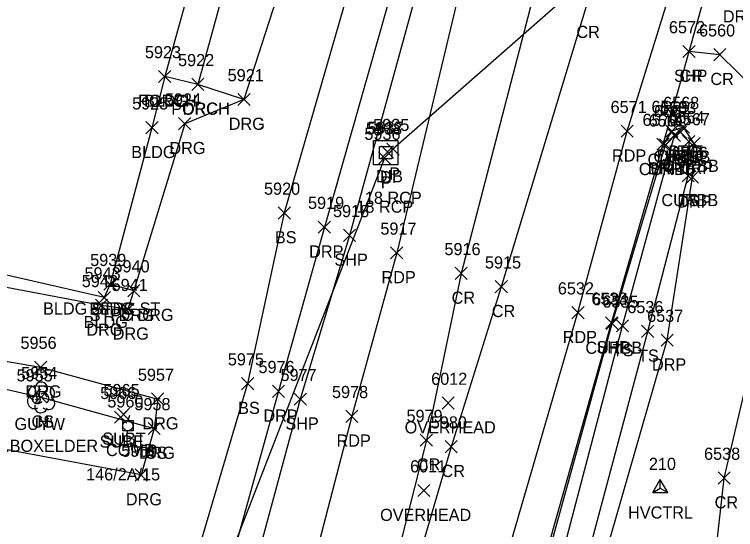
# Model space of a CAD drawing. Extents: x 1443912 to 1445411, y 621446 to 623693.
# Drawn here: x 1444563.4 to 1444682.3, y 622164 to 622248.9 of the extents above; entities that cross this region are included whole.
import ezdxf

# ---------------------------------------------------------------- set-up
doc = ezdxf.new("R2010")
doc.units = 0
for name, color, linetype in [('C_A', 7, 'Continuous'), ('C_I', 7, 'Continuous'), ('CPSM', 7, 'Continuous'), ('D_A', 7, 'Continuous'), ('D_C', 7, 'Continuous'), ('D_I', 7, 'Continuous'), ('D_TIC', 7, 'Continuous'), ('DCP', 7, 'Continuous'), ('DS', 7, 'Continuous'), ('L_A', 7, 'Continuous'), ('L_C', 7, 'Continuous'), ('L_I', 7, 'Continuous'), ('L_TIC', 7, 'Continuous'), ('LBC', 7, 'Continuous'), ('LBF', 7, 'Continuous'), ('LELB', 7, 'Continuous'), ('LTD', 7, 'Continuous'), ('P_A', 7, 'Continuous'), ('P_I', 7, 'Continuous'), ('P_TIC', 7, 'Continuous'), ('PET', 7, 'Continuous'), ('PRC', 7, 'Continuous'), ('PSP', 7, 'Continuous'), ('R_A', 7, 'Continuous'), ('R_I', 7, 'Continuous'), ('R_TIC', 7, 'Continuous'), ('RC', 7, 'Continuous'), ('RDG', 7, 'Continuous'), ('RDP', 7, 'Continuous'), ('U_A', 7, 'Continuous'), ('U_C', 7, 'Continuous'), ('U_I', 7, 'Continuous'), ('U_TIC', 7, 'Continuous'), ('UP', 7, 'Continuous'), ('UPGW', 7, 'Continuous')]:
    doc.layers.add(name, color=color, linetype=linetype)

msp = doc.modelspace()

# ---------------------------------------------------------------- linework, layer by layer
at = {"layer": 'CPSM'}
for p, q in [((1444668.6, 622170.11), (1444669.85, 622172.28)), ((1444671.1, 622170.11), (1444669.85, 622172.28)), ((1444669.85, 622170.83), (1444669.85, 622172.28)), ((1444668.6, 622170.11), (1444669.85, 622170.83)), ((1444668.6, 622170.11), (1444671.1, 622170.11)), ((1444669.85, 622170.83), (1444669.85, 622170.83)), ((1444669.85, 622170.83), (1444671.1, 622170.11))]:
    msp.add_line(p, q, dxfattribs=at)
at = {"layer": 'D_TIC'}
for points in [[(1444623.89, 622225.21), (1444625.89, 622227.21)], [(1444625.89, 622225.21), (1444623.89, 622227.21)], [(1444624.81, 622225.66), (1444626.81, 622227.66)], [(1444626.81, 622225.66), (1444624.81, 622227.66)], [(1444623.41, 622224.2), (1444625.41, 622226.2)], [(1444625.41, 622224.2), (1444623.41, 622226.2)]]:
    msp.add_lwpolyline(points, dxfattribs=at)
at = {"layer": 'DCP'}
for points in [[(1444682.23, 622276.27), (1444625.81, 622226.66)], [(1444624.41, 622225.2), (1444524.25, 621967.42)]]:
    msp.add_lwpolyline(points, dxfattribs=at)
at = {"layer": 'DS'}
for p, q in [((1444622.61, 622228.08), (1444626.61, 622228.08)), ((1444622.61, 622224.08), (1444622.61, 622228.08)), ((1444623.61, 622225.08), (1444623.61, 622227.08)), ((1444623.61, 622227.08), (1444625.61, 622227.08)), ((1444625.61, 622227.08), (1444625.61, 622225.08)), ((1444626.61, 622228.08), (1444626.61, 622224.08)), ((1444624.61, 622226.08), (1444624.61, 622226.08)), ((1444624.61, 622226.08), (1444624.61, 622226.08)), ((1444625.61, 622225.08), (1444623.61, 622225.08)), ((1444626.61, 622224.08), (1444622.61, 622224.08))]:
    msp.add_line(p, q, dxfattribs=at)
at = {"layer": 'L_TIC'}
for points in [[(1444587.2, 622237.64), (1444589.2, 622239.64)], [(1444589.2, 622237.64), (1444587.2, 622239.64)], [(1444587.2, 622237.64), (1444589.2, 622239.64)], [(1444589.2, 622237.64), (1444587.2, 622239.64)], [(1444592.66, 622236.34), (1444594.66, 622238.34)], [(1444594.66, 622236.34), (1444592.66, 622238.34)], [(1444585.1, 622229.2), (1444587.1, 622231.2)], [(1444587.1, 622229.2), (1444585.1, 622231.2)], [(1444671.17, 622227.94), (1444673.17, 622229.94)], [(1444673.17, 622227.94), (1444671.17, 622229.94)], [(1444673.44, 622221.28), (1444675.44, 622223.28)], [(1444675.44, 622221.28), (1444673.44, 622223.28)], [(1444606.9, 622215.16), (1444608.9, 622217.16)], [(1444608.9, 622215.16), (1444606.9, 622217.16)], [(1444578.19, 622203.42), (1444580.19, 622205.42)], [(1444580.19, 622203.42), (1444578.19, 622205.42)], [(1444578.19, 622203.42), (1444580.19, 622205.42)], [(1444580.19, 622203.42), (1444578.19, 622205.42)], [(1444582.11, 622202.37), (1444584.11, 622204.37)], [(1444584.11, 622202.37), (1444582.11, 622204.37)], [(1444577.25, 622201.21), (1444579.25, 622203.21)], [(1444579.25, 622201.21), (1444577.25, 622203.21)], [(1444662.61, 622196.56), (1444664.61, 622198.56)], [(1444664.61, 622196.56), (1444662.61, 622198.56)], [(1444666.77, 622195.66), (1444668.77, 622197.66)], [(1444668.77, 622195.66), (1444666.77, 622197.66)], [(1444600.86, 622187.05), (1444602.86, 622189.05)], [(1444602.86, 622187.05), (1444600.86, 622189.05)], [(1444566.81, 622184.81), (1444568.81, 622186.81)], [(1444568.81, 622184.81), (1444566.81, 622186.81)], [(1444585.47, 622179.67), (1444587.47, 622181.67)], [(1444587.47, 622179.67), (1444585.47, 622181.67)]]:
    msp.add_lwpolyline(points, dxfattribs=at)
at = {"layer": 'LBC'}
msp.add_lwpolyline([(1444571.24, 622288.34), (1444587.96, 622283.89), (1444599.82, 622280.42), (1444588.2, 622238.64), (1444586.1, 622230.2), (1444579.19, 622204.42), (1444578.25, 622202.21), (1444553.22, 622207.94), (1444553.42, 622209.24), (1444530.69, 622215.06)], dxfattribs=at)
at = {"layer": 'LBF'}
for points in [[(1444587.96, 622283.89), (1444589.57, 622289.56), (1444606.88, 622284.81), (1444602.02, 622267.86), (1444593.66, 622237.34), (1444588.2, 622238.64)], [(1444579.19, 622204.42), (1444583.11, 622203.37)]]:
    msp.add_lwpolyline(points, dxfattribs=at)
at = {"layer": 'LELB'}
for points in [[(1444632.65, 622301.98), (1444621.14, 622262.03), (1444607.9, 622216.16), (1444601.86, 622188.05), (1444585.99, 622134.3), (1444576.44, 622101.07), (1444565.66, 622076.68), (1444562.93, 622059.13), (1444545.54, 622046.15), (1444545.6, 622027.09), (1444542.78, 622003.02), (1444539.57, 621991.69), (1444533.95, 621966.13), (1444520.51, 621915.8), (1444501.3, 621868.27), (1444484.56, 621807.34), (1444475.47, 621756.73), (1444466.25, 621719.25), (1444448.38, 621716.17)], [(1444645.72, 622131.56), (1444651.91, 622153.05), (1444663.61, 622197.56), (1444672.17, 622228.94)], [(1444649.65, 622129.49), (1444655.99, 622152.39), (1444667.77, 622196.66), (1444674.44, 622222.28)], [(1444531.14, 622194.15), (1444567.81, 622185.81), (1444586.47, 622180.67)]]:
    msp.add_lwpolyline(points, dxfattribs=at)
at = {"layer": 'LTD'}
msp.add_line((1444567.81, 622185.81), (1444567.81, 622185.81), dxfattribs=at)
msp.add_line((1444567.81, 622185.81), (1444567.81, 622185.81), dxfattribs=at)
msp.add_arc((1444567.86, 622187.24), 1.05, 335.5272, 180.9563, dxfattribs=at)
for centre, major_axis, ratio, start_param, end_param in [((1444567.02, 622186.47), (1.21, -0.51), 0.895232, 1.570796, 4.712389), ((1444567.6, 622186.26), (-0.208, -0.792), 0.645439, 3.141593, 6.283185), ((1444568.85, 622186.39), (-1.14, -0.48), 0.949671, 1.570796, 4.712389), ((1444566.73, 622185.1), (0.58, -1.04), 0.959034, 3.141593, 6.283185), ((1444568.31, 622185.64), (-0.5, 0.667), 0.989748, 3.141593, 6.283185), ((1444568.81, 622184.97), (-1.09, 0.79), 0.841452, 1.570796, 4.712389), ((1444567.81, 622184.31), (0.26, 1.06), 0.942809, 1.570796, 4.712389), ((1444567.35, 622185.06), (-0.625, -0.083), 0.423636, 0, 3.141593)]:
    msp.add_ellipse(centre, major_axis=major_axis, ratio=ratio, start_param=start_param, end_param=end_param, dxfattribs=at)
at = {"layer": 'P_TIC'}
for points in [[(1444673.58, 622241.76), (1444675.58, 622243.76)], [(1444675.58, 622241.76), (1444673.58, 622243.76)], [(1444673.58, 622241.76), (1444675.58, 622243.76)], [(1444675.58, 622241.76), (1444673.58, 622243.76)], [(1444678.67, 622241.23), (1444680.67, 622243.23)], [(1444680.67, 622241.23), (1444678.67, 622243.23)], [(1444663.4, 622228.62), (1444665.4, 622230.62)], [(1444665.4, 622228.62), (1444663.4, 622230.62)], [(1444669.3, 622226.5), (1444671.3, 622228.5)], [(1444671.3, 622226.5), (1444669.3, 622228.5)], [(1444617.63, 622211.47), (1444619.63, 622213.47)], [(1444619.63, 622211.47), (1444617.63, 622213.47)], [(1444625.42, 622208.58), (1444627.42, 622210.58)], [(1444627.42, 622208.58), (1444625.42, 622210.58)], [(1444636.04, 622205.21), (1444638.04, 622207.21)], [(1444638.04, 622205.21), (1444636.04, 622207.21)], [(1444642.66, 622203.01), (1444644.66, 622205.01)], [(1444644.66, 622203.01), (1444642.66, 622205.01)], [(1444655.28, 622198.74), (1444657.28, 622200.74)], [(1444657.28, 622198.74), (1444655.28, 622200.74)], [(1444660.8, 622197.05), (1444662.8, 622199.05)], [(1444662.8, 622197.05), (1444660.8, 622199.05)], [(1444609.54, 622184.48), (1444611.54, 622186.48)], [(1444611.54, 622184.48), (1444609.54, 622186.48)], [(1444618.02, 622181.67), (1444620.02, 622183.67)], [(1444620.02, 622181.67), (1444618.02, 622183.67)], [(1444630.31, 622177.74), (1444632.31, 622179.74)], [(1444632.31, 622177.74), (1444630.31, 622179.74)], [(1444634.38, 622176.66), (1444636.38, 622178.66)], [(1444636.38, 622176.66), (1444634.38, 622178.66)], [(1444679.37, 622171.5), (1444681.37, 622173.5)], [(1444681.37, 622171.5), (1444679.37, 622173.5)]]:
    msp.add_lwpolyline(points, dxfattribs=at)
at = {"layer": 'PET'}
for points in [[(1444623.48, 622089.5), (1444632.2, 622118.09), (1444643.37, 622155.41), (1444656.28, 622199.74), (1444664.4, 622229.62), (1444679.43, 622278.16), (1444690.09, 622315.58), (1444698.44, 622345.72), (1444710.36, 622388.15), (1444723.31, 622433.67), (1444734.7, 622474.11), (1444754.07, 622543.94), (1444762.27, 622574.66), (1444773.16, 622611.58)], [(1444707.78, 622511.05), (1444700.03, 622482.58), (1444691.73, 622453.67), (1444679.73, 622411.23), (1444667.69, 622368.84), (1444653.08, 622317.67), (1444637.74, 622256.92), (1444626.42, 622209.58), (1444619.02, 622182.67), (1444605.37, 622130.08), (1444589.4, 622078.61), (1444578.44, 622026.86), (1444565.52, 621990.05), (1444556.87, 621958.17), (1444542.16, 621907.74), (1444529.8, 621863.07), (1444511.99, 621799.88), (1444498.16, 621751.76), (1444483.13, 621697.3), (1444470.84, 621653.16), (1444463.41, 621627.34), (1444449.07, 621575.52), (1444430.26, 621508.83), (1444421.17, 621471.46)]]:
    msp.add_lwpolyline(points, dxfattribs=at)
at = {"layer": 'PRC'}
for points in [[(1444864.1, 623005.34), (1444851.39, 622950.16), (1444837.25, 622893.61), (1444822.84, 622838.02), (1444810.34, 622792.94), (1444799.32, 622750.35), (1444788.05, 622712.65), (1444779.51, 622680.27), (1444771.55, 622651.63), (1444762.01, 622615.65), (1444752.75, 622584.12), (1444739.92, 622538.84), (1444733.6, 622516.91), (1444722.13, 622475.76), (1444713.59, 622446.41), (1444702.09, 622404.55), (1444689.87, 622361.08), (1444676.17, 622311.92), (1444657.59, 622249.98), (1444643.66, 622204.01), (1444635.38, 622177.66), (1444620.59, 622126.88), (1444604.97, 622075.74)], [(1444846.73, 622950.74), (1444829.37, 622896.11), (1444814.12, 622840.53), (1444801.7, 622795.63), (1444790.08, 622753.54), (1444778.65, 622716.11), (1444769.12, 622683.18), (1444760.94, 622654.81), (1444750.77, 622619.03), (1444741.67, 622586.01), (1444729.73, 622541.23), (1444723.42, 622520.39), (1444711.77, 622478.97), (1444703.65, 622449.63), (1444691.66, 622407.43), (1444679.51, 622365.85), (1444664.93, 622313.64), (1444649.43, 622253.98), (1444637.04, 622206.21), (1444631.31, 622178.74), (1444618.32, 622127.38), (1444604.97, 622075.74)], [(1444639.3, 622115.36), (1444651.52, 622117.06), (1444666.57, 622126.91), (1444676.18, 622135.08), (1444680.37, 622172.5), (1444685.61, 622194.64), (1444691.67, 622219.85), (1444685.46, 622236.51), (1444679.67, 622242.23), (1444674.58, 622242.76)]]:
    msp.add_lwpolyline(points, dxfattribs=at)
at = {"layer": 'PSP'}
for points in [[(1444628.13, 622076.36), (1444639.3, 622115.36), (1444644.89, 622137.62), (1444649.21, 622153.55), (1444661.8, 622198.05), (1444670.3, 622227.5), (1444674.58, 622242.76), (1444679.89, 622261.63), (1444684.08, 622277.6), (1444693.94, 622313.61), (1444703.2, 622344.72), (1444709.19, 622365.83), (1444714.84, 622387.4), (1444727.7, 622432.5), (1444737.82, 622469.76), (1444738.76, 622472.58), (1444739.4, 622474.95), (1444744.7, 622495.27), (1444757.04, 622537.24), (1444773.11, 622588.76)], [(1444708.02, 622525.06), (1444703.26, 622510.63), (1444694.99, 622483.8), (1444687.65, 622455.43), (1444679.42, 622427.15), (1444669.36, 622395.79), (1444665.29, 622376.89), (1444648.73, 622318.09), (1444646.34, 622310.05), (1444631.38, 622258.8), (1444618.63, 622212.47), (1444610.54, 622185.48), (1444596.17, 622132.46), (1444585.6, 622096.58)]]:
    msp.add_lwpolyline(points, dxfattribs=at)
at = {"layer": 'R_TIC'}
for points in [[(1444592.66, 622236.34), (1444594.66, 622238.34)], [(1444594.66, 622236.34), (1444592.66, 622238.34)], [(1444600.26, 622233.85), (1444602.26, 622235.85)], [(1444602.26, 622233.85), (1444600.26, 622235.85)], [(1444600.26, 622233.85), (1444602.26, 622235.85)], [(1444602.26, 622233.85), (1444600.26, 622235.85)], [(1444590.49, 622229.86), (1444592.49, 622231.86)], [(1444592.49, 622229.86), (1444590.49, 622231.86)], [(1444670.75, 622228.63), (1444672.75, 622230.63)], [(1444672.75, 622228.63), (1444670.75, 622230.63)], [(1444672.66, 622229.29), (1444674.66, 622231.29)], [(1444674.66, 622229.29), (1444672.66, 622231.29)], [(1444671.17, 622227.94), (1444673.17, 622229.94)], [(1444673.17, 622227.94), (1444671.17, 622229.94)], [(1444672.15, 622228.46), (1444674.15, 622230.46)], [(1444674.15, 622228.46), (1444672.15, 622230.46)], [(1444669.3, 622226.5), (1444671.3, 622228.5)], [(1444671.3, 622226.5), (1444669.3, 622228.5)], [(1444669.73, 622226.39), (1444671.73, 622228.39)], [(1444671.73, 622226.39), (1444669.73, 622228.39)], [(1444673.54, 622226.93), (1444675.54, 622228.93)], [(1444675.54, 622226.93), (1444673.54, 622228.93)], [(1444674.41, 622226.6), (1444676.41, 622228.6)], [(1444676.41, 622226.6), (1444674.41, 622228.6)], [(1444673.44, 622221.28), (1444675.44, 622223.28)], [(1444675.44, 622221.28), (1444673.44, 622223.28)], [(1444674.15, 622221.05), (1444676.15, 622223.05)], [(1444676.15, 622221.05), (1444674.15, 622223.05)], [(1444613.51, 622212.82), (1444615.51, 622214.82)], [(1444615.51, 622212.82), (1444613.51, 622214.82)], [(1444582.11, 622202.37), (1444584.11, 622204.37)], [(1444584.11, 622202.37), (1444582.11, 622204.37)], [(1444576.8, 622199.94), (1444578.8, 622201.94)], [(1444578.8, 622199.94), (1444576.8, 622201.94)], [(1444581.15, 622199.3), (1444583.15, 622201.3)], [(1444583.15, 622199.3), (1444581.15, 622201.3)], [(1444660.93, 622196.96), (1444662.93, 622198.96)], [(1444662.93, 622196.96), (1444660.93, 622198.96)], [(1444669.99, 622194.21), (1444671.99, 622196.21)], [(1444671.99, 622194.21), (1444669.99, 622196.21)], [(1444566.76, 622189.77), (1444568.76, 622191.77)], [(1444568.76, 622189.77), (1444566.76, 622191.77)], [(1444605.96, 622185.79), (1444607.96, 622187.79)], [(1444607.96, 622185.79), (1444605.96, 622187.79)], [(1444586.04, 622184.51), (1444588.04, 622186.51)], [(1444588.04, 622184.51), (1444586.04, 622186.51)], [(1444585.47, 622179.67), (1444587.47, 622181.67)], [(1444587.47, 622179.67), (1444585.47, 622181.67)], [(1444583.31, 622172), (1444585.31, 622174)], [(1444585.31, 622172), (1444583.31, 622174)]]:
    msp.add_lwpolyline(points, dxfattribs=at)
at = {"layer": 'RC'}
msp.add_lwpolyline([(1444649.62, 622153.37), (1444661.93, 622197.96), (1444670.73, 622227.39), (1444672.17, 622228.94), (1444673.15, 622229.46), (1444674.54, 622227.93), (1444674.44, 622222.28)], dxfattribs=at)
at = {"layer": 'RDG'}
for points in [[(1444601.26, 622234.85), (1444591.49, 622230.86), (1444583.11, 622203.37), (1444582.15, 622200.3), (1444577.8, 622200.94), (1444529.6, 622210.01)], [(1444530.04, 622197.23), (1444567.76, 622190.77), (1444587.04, 622185.51), (1444586.47, 622180.67), (1444584.31, 622173), (1444559.56, 622177.62)]]:
    msp.add_lwpolyline(points, dxfattribs=at)
at = {"layer": 'RDP'}
for points in [[(1444646.34, 622310.05), (1444642.98, 622305.96), (1444639.24, 622301.34), (1444627.65, 622260.04), (1444614.51, 622213.82), (1444606.96, 622186.79), (1444591.94, 622132.84), (1444574.55, 622074.53), (1444576.22, 622067.8)], [(1444602.02, 622267.86), (1444611.31, 622265.96), (1444601.26, 622234.85), (1444593.66, 622237.34)], [(1444644.89, 622137.62), (1444645.72, 622131.56), (1444649.65, 622129.49), (1444653.05, 622131.18), (1444658.46, 622151.74), (1444670.99, 622195.21), (1444675.15, 622222.05), (1444675.41, 622227.6), (1444673.66, 622230.29), (1444671.75, 622229.63), (1444670.3, 622227.5)]]:
    msp.add_lwpolyline(points, dxfattribs=at)
at = {"layer": 'U_TIC'}
for points in [[(1444633.91, 622183.85), (1444635.91, 622185.85)], [(1444635.91, 622183.85), (1444633.91, 622185.85)], [(1444579.94, 622181.51), (1444581.94, 622183.51)], [(1444581.94, 622181.51), (1444579.94, 622183.51)], [(1444580.42, 622181.99), (1444582.42, 622183.99)], [(1444582.42, 622181.99), (1444580.42, 622183.99)], [(1444629.88, 622169.43), (1444631.88, 622171.43)], [(1444631.88, 622169.43), (1444629.88, 622171.43)]]:
    msp.add_lwpolyline(points, dxfattribs=at)
at = {"layer": 'UP'}
for p, q in [((1444581.31, 622180.28), (1444581.31, 622181.95)), ((1444581.31, 622181.95), (1444582.98, 622181.95)), ((1444582.39, 622182.78), (1444582.14, 622181.95)), ((1444582.98, 622181.95), (1444582.98, 622180.28)), ((1444582.14, 622181.11), (1444582.14, 622181.11)), ((1444582.98, 622180.28), (1444581.31, 622180.28)), ((1444581.89, 622179.45), (1444582.14, 622180.28))]:
    msp.add_line(p, q, dxfattribs=at)
msp.add_circle((1444582.14, 622181.11), 0.833, dxfattribs=at)
at = {"layer": 'UPGW'}
for radius in [0.625, 0.0833]:
    msp.add_circle((1444567.06, 622185.41), radius, dxfattribs=at)

# ---------------------------------------------------------------- texts
at = {"layer": 'C_A'}
msp.add_text('HVCTRL', height=2, dxfattribs=at).set_placement((1444664.54, 622165.83))
at = {"layer": 'C_I'}
msp.add_text('210', height=2, dxfattribs=at).set_placement((1444667.97, 622173.83))
at = {"layer": 'D_A'}
for s, p in [('P', (1444625.19, 622221.66)), ('DIB', (1444622.99, 622221.21)), ('DI', (1444623.67, 622221.08)), ('P', (1444623.79, 622220.2))]:
    msp.add_text(s, height=2, dxfattribs=at).set_placement(p)
at = {"layer": 'D_C'}
for p in [(1444621.18, 622217.66), (1444619.78, 622216.2)]:
    msp.add_text('18 RCP', height=2, dxfattribs=at).set_placement(p)
at = {"layer": 'D_I'}
for s, p in [('5938', (1444621.35, 622229.08)), ('5937', (1444621.63, 622229.21)), ('5935', (1444622.55, 622229.66)), ('5936', (1444621.1, 622228.2))]:
    msp.add_text(s, height=2, dxfattribs=at).set_placement(p)
at = {"layer": 'L_A'}
for s, p in [('PORCH', (1444583.82, 622233.64)), ('BLDG', (1444584.79, 622233.64)), ('PORCH', (1444589.28, 622232.34)), ('BLDG', (1444582.69, 622225.2)), ('TS', (1444670.58, 622223.94)), ('TS', (1444672.85, 622217.28)), ('BS', (1444606.35, 622211.16)), ('BLDG STPC ST', (1444568.16, 622199.42)), ('BLDG', (1444575.78, 622199.42)), ('STPC DRG', (1444575.84, 622198.37)), ('BLDG', (1444574.84, 622197.21)), ('TS', (1444662.02, 622192.56)), ('TS', (1444666.18, 622191.66)), ('BS', (1444600.3, 622183.05)), ('CS', (1444566.25, 622180.81)), ('H', (1444567.24, 622180.81)), ('CS', (1444584.92, 622175.67))]:
    msp.add_text(s, height=2, dxfattribs=at).set_placement(p)
at = {"layer": 'L_C'}
msp.add_text('2- M.BOXELDER', height=2, dxfattribs=at).set_placement((1444556.57, 622176.81))
at = {"layer": 'L_I'}
for s, p in [('5923', (1444584.94, 622241.64)), ('5923', (1444584.94, 622241.64)), ('5922', (1444590.4, 622240.34)), ('5925', (1444582.84, 622233.2)), ('6562', (1444668.81, 622231.94)), ('6565', (1444671.09, 622225.28)), ('5920', (1444604.56, 622219.16)), ('5939', (1444575.92, 622207.42)), ('5939', (1444575.92, 622207.42)), ('5940', (1444579.76, 622206.37)), ('5943', (1444574.99, 622205.21)), ('6535', (1444660.3, 622200.56)), ('6536', (1444664.41, 622199.66)), ('5975', (1444598.6, 622191.05)), ('5954', (1444564.55, 622188.81)), ('5954', (1444564.55, 622188.81)), ('5958', (1444583.21, 622183.67))]:
    msp.add_text(s, height=2, dxfattribs=at).set_placement(p)
at = {"layer": 'P_A'}
for s, p in [('CR', (1444656.03, 622244.98)), ('SHP', (1444672.11, 622237.76)), ('CR', (1444673.01, 622237.76)), ('CR', (1444678.1, 622237.23)), ('RDP', (1444661.89, 622224.62)), ('SHP', (1444667.84, 622222.5)), ('SHP', (1444616.16, 622207.47)), ('RDP', (1444623.91, 622204.58)), ('CR', (1444635.47, 622201.21)), ('CR', (1444642.09, 622199.01)), ('RDP', (1444653.77, 622194.74)), ('SHP', (1444659.33, 622193.05)), ('SHP', (1444608.08, 622180.48)), ('RDP', (1444616.51, 622177.67)), ('CR', (1444629.74, 622173.74)), ('CR', (1444633.82, 622172.66)), ('CR', (1444678.8, 622167.5))]:
    msp.add_text(s, height=2, dxfattribs=at).set_placement(p)
at = {"layer": 'P_I'}
for s, p in [('6572', (1444671.27, 622245.76)), ('6572', (1444671.27, 622245.76)), ('6560', (1444676.23, 622245.23)), ('6571', (1444661.66, 622232.62)), ('6570', (1444666.91, 622230.5)), ('5918', (1444615.93, 622215.47)), ('5917', (1444623.73, 622212.58)), ('5916', (1444634.29, 622209.21)), ('5915', (1444640.96, 622207.01)), ('6532', (1444652.97, 622202.74)), ('6533', (1444658.49, 622201.05)), ('5977', (1444607.28, 622188.48)), ('5978', (1444615.76, 622185.67)), ('5979', (1444628.04, 622181.74)), ('5980', (1444632.04, 622180.66)), ('6538', (1444677.06, 622175.5))]:
    msp.add_text(s, height=2, dxfattribs=at).set_placement(p)
at = {"layer": 'R_A'}
for s, p in [('DRP', (1444680.16, 622247.54)), ('DRC', (1444591.14, 622232.34)), ('DRC', (1444598.75, 622229.85)), ('DRG', (1444598.75, 622229.85)), ('DRG', (1444588.98, 622225.86)), ('DRP', (1444671.15, 622225.29)), ('CURBB', (1444667.75, 622223.94)), ('CURBB', (1444668.73, 622224.46)), ('DRP', (1444669.24, 622224.63)), ('CURBB', (1444670.13, 622222.93)), ('CURBB', (1444666.31, 622222.39)), ('DRP', (1444667.79, 622222.5)), ('DRP', (1444672.9, 622222.6)), ('CURBB', (1444670.03, 622217.28)), ('DRP', (1444672.64, 622217.05)), ('DRP', (1444612, 622208.82)), ('DRG', (1444580.6, 622198.37)), ('DRG', (1444575.29, 622195.94)), ('DRG', (1444579.64, 622195.3)), ('CURBB', (1444657.51, 622192.96)), ('DRP', (1444668.48, 622190.21)), ('DRG', (1444565.25, 622185.77)), ('DRP', (1444604.45, 622181.79)), ('DRG', (1444584.53, 622180.51)), ('DRG', (1444583.96, 622175.67)), ('DRG', (1444581.8, 622168))]:
    msp.add_text(s, height=2, dxfattribs=at).set_placement(p)
at = {"layer": 'R_I'}
for s, p in [('5922', (1444590.4, 622240.34)), ('5921', (1444598.57, 622237.85)), ('5921', (1444598.57, 622237.85)), ('5924', (1444588.23, 622233.86)), ('6569', (1444668.39, 622232.63)), ('6563', (1444669.8, 622232.46)), ('6568', (1444670.31, 622233.29)), ('6562', (1444668.81, 622231.94)), ('6564', (1444671.19, 622230.93)), ('6570', (1444666.91, 622230.5)), ('6561', (1444667.94, 622230.39)), ('6567', (1444672.06, 622230.6)), ('6565', (1444671.09, 622225.28)), ('6566', (1444671.74, 622225.05)), ('5919', (1444611.81, 622216.82)), ('5940', (1444579.76, 622206.37)), ('5942', (1444574.54, 622203.94)), ('5941', (1444579.46, 622203.3)), ('6534', (1444658.63, 622200.96)), ('6537', (1444667.68, 622198.21)), ('5956', (1444564.44, 622193.77)), ('5976', (1444603.65, 622189.79)), ('5957', (1444583.78, 622188.51)), ('5958', (1444583.21, 622183.67)), ('5959', (1444581.04, 622176))]:
    msp.add_text(s, height=2, dxfattribs=at).set_placement(p)
at = {"layer": 'U_A'}
for s, p in [('GUYW', (1444563.45, 622180.41)), ('OVERHEAD', (1444627.73, 622179.85)), ('SUBE', (1444577.48, 622177.51)), ('SUBT', (1444577.92, 622177.99)), ('COMB', (1444578.53, 622176.11)), ('OVERHEAD', (1444623.69, 622165.43))]:
    msp.add_text(s, height=2, dxfattribs=at).set_placement(p)
at = {"layer": 'U_C'}
msp.add_text('146/2A/15', height=2, dxfattribs=at).set_placement((1444575.25, 622172.11))
at = {"layer": 'U_I'}
for s, p in [('5955', (1444563.8, 622188.41)), ('6012', (1444632.1, 622187.85)), ('5965', (1444578.11, 622185.99)), ('5966', (1444577.58, 622185.51)), ('5960', (1444578.75, 622184.11)), ('6011', (1444628.63, 622173.43))]:
    msp.add_text(s, height=2, dxfattribs=at).set_placement(p)

doc.saveas('drawing.dxf')
